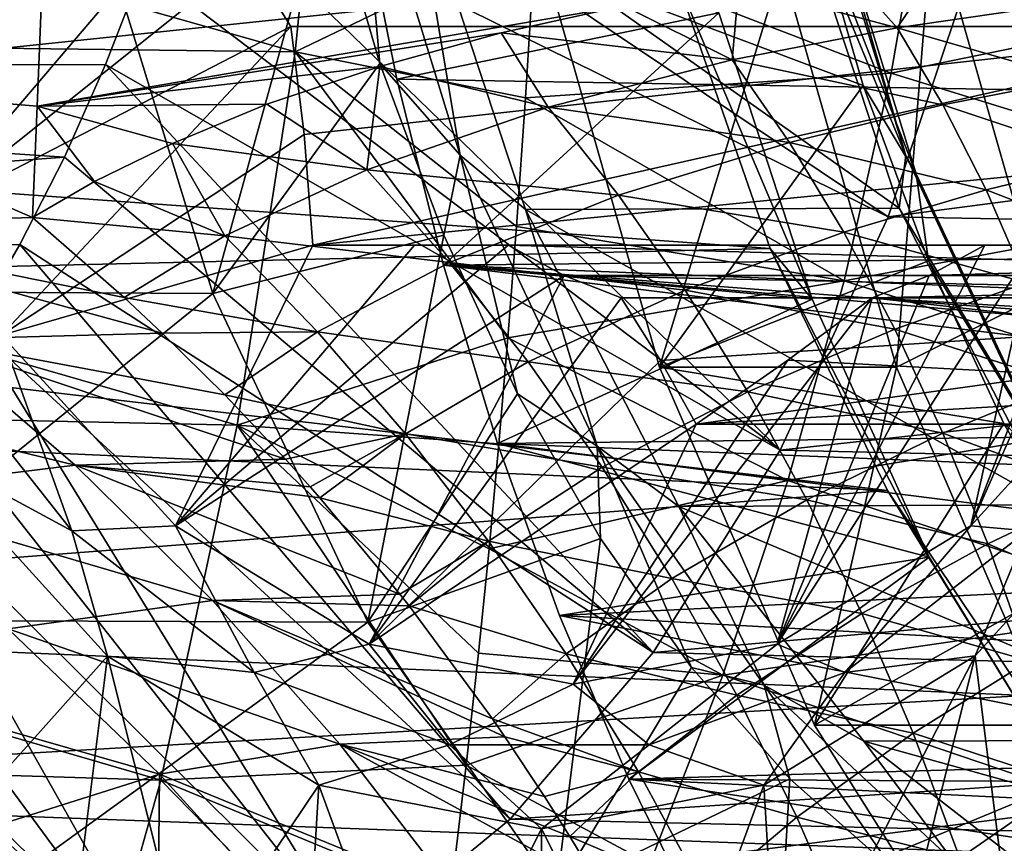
# Model space of a CAD drawing. Header units: metres. Extents: x 26 to 263, y -109 to 109.
# Tile 514 of 656: x 76.37 to 79.77, y 70.23 to 73.08. Entities that reach past the tile are written whole.
import ezdxf

# ---------------------------------------------------------------- set-up
doc = ezdxf.new("R2010")
doc.units = ezdxf.units.M
doc.layers.add('solid_500750', color=7, linetype='CONTINUOUS')

msp = doc.modelspace()

# ---------------------------------------------------------------- linework, layer by layer
at = {"layer": 'solid_500750'}
for points in [[(77.318535, 72.968895, -17.384701), (72.440193, 73.02816, -17.368977), (72.548927, 74.318855, -17.656168)], [(77.452271, 74.305786, -17.665346), (77.318535, 72.968895, -17.384701), (72.548927, 74.318855, -17.656168)], [(78.149406, 73.368576, -17.488394), (77.318535, 72.968895, -17.384701), (77.452271, 74.305786, -17.665346)], [(79.368805, 72.397614, -12.953359), (77.018311, 73.977989, -12.155512), (76.913376, 73.612167, -11.968199)], [(79.668404, 73.292854, -13.381224), (77.018311, 73.977989, -12.155512), (79.368805, 72.397614, -12.953359)], [(75.802338, 72.866432, -3.267718), (75.596924, 73.373024, -2.97435), (76.727608, 73.769211, -3.47803)], [(75.802338, 72.866432, -3.267718), (76.727608, 73.769211, -3.47803), (77.019051, 73.55397, -3.729074)], [(77.537476, 73.758911, 0.163193), (77.428329, 73.558525, 0.127628), (77.612198, 72.928413, -0.134967)], [(100.746956, 73.735176, 19.933645), (101.008926, 72.47757, 19.55921), (77.536987, 73.538795, 3.610323)], [(77.537476, 73.758911, 0.163193), (77.612198, 72.928413, -0.134967), (77.889435, 72.610909, -0.339455)], [(77.537476, 73.758911, 0.163193), (77.889435, 72.610909, -0.339455), (77.719772, 73.619446, 0.164365)], [(79.078117, 73.758263, 1.243861), (79.012665, 73.621582, 1.070816), (79.430168, 72.60997, 0.741086)], [(79.078117, 73.758263, 1.243861), (79.430168, 72.60997, 0.741086), (79.107994, 73.714554, 1.393593)], [(79.107994, 73.714554, 1.393593), (79.466095, 72.546516, 0.882172), (79.095505, 73.495583, 1.475222)], [(79.430168, 72.60997, 0.741086), (79.466095, 72.546516, 0.882172), (79.107994, 73.714554, 1.393593)], [(76.913376, 73.612167, -11.968199), (71.760597, 73.680801, -12.005423), (71.760597, 72.923569, -11.510528)], [(79.379623, 72.894936, -17.337826), (78.149406, 73.368576, -17.488394), (79.50885, 73.637444, -17.505186)], [(79.379623, 72.894936, -17.337826), (79.50885, 73.637444, -17.505186), (80.91655, 73.211746, -17.263041)], [(76.794083, 73.260796, -11.753725), (76.913376, 73.612167, -11.968199), (71.760597, 72.923569, -11.510528)], [(78.995422, 71.591064, -12.420113), (76.913376, 73.612167, -11.968199), (76.794083, 73.260796, -11.753725)], [(79.368805, 72.397614, -12.953359), (76.913376, 73.612167, -11.968199), (78.995422, 71.591064, -12.420113)], [(79.40696, 72.427696, 0.507697), (79.012665, 73.621582, 1.070816), (77.719772, 73.619446, 0.164365)], [(79.40696, 72.427696, 0.507697), (77.719772, 73.619446, 0.164365), (78.115311, 72.423409, -0.400521)], [(77.889435, 72.610909, -0.339455), (78.115311, 72.423409, -0.400521), (77.719772, 73.619446, 0.164365)], [(79.430168, 72.60997, 0.741086), (79.012665, 73.621582, 1.070816), (79.40696, 72.427696, 0.507697)], [(77.428329, 73.558525, 0.127628), (76.637199, 73.429871, 0.502545), (77.034729, 72.133224, -0.065189)], [(77.612198, 72.928413, -0.134967), (77.428329, 73.558525, 0.127628), (77.034729, 72.133224, -0.065189)], [(76.039047, 72.40329, -3.605778), (75.802338, 72.866432, -3.267718), (77.019051, 73.55397, -3.729074)], [(76.039047, 72.40329, -3.605778), (77.019051, 73.55397, -3.729074), (77.155869, 73.2948, -3.924467)], [(101.008926, 72.47757, 19.55921), (77.670441, 72.87471, 3.41973), (77.536987, 73.538795, 3.610323)], [(78.783989, 73.103394, 1.829419), (77.536987, 73.538795, 3.610323), (77.670441, 72.87471, 3.41973)], [(79.523148, 73.4366, 3.087504), (79.897118, 72.12722, 2.553419), (80.087242, 73.550728, 3.12287)], [(78.182823, 73.265572, 2.68798), (79.095505, 73.495583, 1.475222), (79.283104, 72.851913, 1.207297)], [(79.466095, 72.546516, 0.882172), (79.283104, 72.851913, 1.207297), (79.095505, 73.495583, 1.475222)], [(74.704422, 73.444046, -0.843653), (74.884552, 72.776695, -1.100908), (76.637199, 73.429871, 0.502545)], [(74.884552, 72.776695, -1.100908), (75.101509, 72.143166, -1.410751), (76.637199, 73.429871, 0.502545)], [(75.101509, 72.143166, -1.410751), (77.034729, 72.133224, -0.065189), (76.637199, 73.429871, 0.502545)], [(79.523148, 73.4366, 3.087504), (79.001968, 73.265587, 3.261561), (79.398293, 71.877945, 2.695558)], [(79.523148, 73.4366, 3.087504), (79.398293, 71.877945, 2.695558), (79.897118, 72.12722, 2.553419)], [(76.441917, 73.153389, 6.676473), (75.153427, 73.38073, 5.915712), (75.31234, 72.873405, 5.847625)], [(78.149406, 73.368576, -17.488394), (78.115654, 72.809402, -17.347532), (77.318535, 72.968895, -17.384701)], [(79.379623, 72.894936, -17.337826), (78.115654, 72.809402, -17.347532), (78.149406, 73.368576, -17.488394)], [(78.636383, 73.225853, 0.95057), (73.484474, 72.6847, -3.024878), (73.559578, 73.305412, -2.556417)], [(76.039047, 72.40329, -3.605778), (77.155869, 73.2948, -3.924467), (77.30452, 73.056267, -4.136768)], [(77.155869, 73.2948, -3.924467), (80.589859, 73.2948, -1.519961), (80.73851, 73.056267, -1.732263)], [(77.30452, 73.056267, -4.136768), (77.155869, 73.2948, -3.924467), (80.73851, 73.056267, -1.732263)], [(79.559929, 73.29081, 8.901877), (79.22139, 73.252556, 8.653251), (79.400269, 73.051117, 8.719033)], [(85.691147, 73.227425, -9.124681), (79.668404, 73.292854, -13.381224), (79.368805, 72.397614, -12.953359)], [(79.559929, 73.29081, 8.901877), (79.400269, 73.051117, 8.719033), (79.893875, 73.123039, 9.086839)], [(76.662872, 72.924339, -11.511929), (76.794083, 73.260796, -11.753725), (71.760597, 72.923569, -11.510528)], [(78.995422, 71.591064, -12.420113), (76.794083, 73.260796, -11.753725), (76.662872, 72.924339, -11.511929)], [(79.001968, 73.265587, 3.261561), (78.182823, 73.265572, 2.68798), (78.579132, 71.877968, 2.121993)], [(78.579132, 71.877968, 2.121993), (78.182823, 73.265572, 2.68798), (79.283104, 72.851913, 1.207297)], [(79.398293, 71.877945, 2.695558), (79.001968, 73.265587, 3.261561), (78.579132, 71.877968, 2.121993)], [(79.22139, 73.252556, 8.653251), (78.852318, 73.199516, 8.378514), (79.400269, 73.051117, 8.719033)], [(78.636383, 73.225853, 0.95057), (78.961235, 72.2882, 0.486705), (73.484474, 72.6847, -3.024878)], [(78.636383, 73.225853, 0.95057), (78.783989, 73.103394, 1.829419), (79.106628, 72.114014, 1.368647)], [(78.636383, 73.225853, 0.95057), (79.106628, 72.114014, 1.368647), (78.961235, 72.2882, 0.486705)], [(85.366539, 72.289742, -8.661037), (85.691147, 73.227425, -9.124681), (79.368805, 72.397614, -12.953359)], [(78.852318, 73.199516, 8.378514), (78.455078, 73.127586, 8.077757), (78.829277, 72.940681, 8.283774)], [(78.852318, 73.199516, 8.378514), (78.829277, 72.940681, 8.283774), (79.400269, 73.051117, 8.719033)], [(79.379623, 72.894936, -17.337826), (80.91655, 73.211746, -17.263041), (80.767723, 72.465767, -17.079554)], [(76.427528, 72.780853, 6.541315), (76.441917, 73.153389, 6.676473), (75.31234, 72.873405, 5.847625)], [(78.455078, 73.127586, 8.077757), (76.441917, 73.153389, 6.676473), (76.427528, 72.780853, 6.541315)], [(78.455078, 73.127586, 8.077757), (76.427528, 72.780853, 6.541315), (78.031464, 73.034103, 7.750929)], [(78.455078, 73.127586, 8.077757), (78.031464, 73.034103, 7.750929), (78.829277, 72.940681, 8.283774)], [(79.893875, 73.123039, 9.086839), (79.400269, 73.051117, 8.719033), (80.015991, 72.873924, 9.100404)], [(78.783989, 73.103394, 1.829419), (77.670441, 72.87471, 3.41973), (77.831322, 72.230675, 3.189971)], [(79.106628, 72.114014, 1.368647), (78.783989, 73.103394, 1.829419), (77.831322, 72.230675, 3.189971)], [(76.304008, 71.989494, -3.984178), (76.039047, 72.40329, -3.605778), (77.30452, 73.056267, -4.136768)], [(76.304008, 71.989494, -3.984178), (77.30452, 73.056267, -4.136768), (77.350479, 72.682381, -4.368108)], [(77.350479, 72.682381, -4.368108), (77.30452, 73.056267, -4.136768), (80.73851, 73.056267, -1.732263)], [(77.350479, 72.682381, -4.368108), (80.73851, 73.056267, -1.732263), (77.380547, 72.300003, -4.616565)], [(77.380547, 72.300003, -4.616565), (80.73851, 73.056267, -1.732263), (81.245377, 72.680847, -1.641956)], [(79.400269, 73.051117, 8.719033), (78.829277, 72.940681, 8.283774), (79.558296, 72.784981, 8.753343)], [(79.400269, 73.051117, 8.719033), (79.558296, 72.784981, 8.753343), (80.015991, 72.873924, 9.100404)], [(77.118782, 71.677673, -16.965775), (72.2789, 71.78257, -16.943228), (72.440193, 73.02816, -17.368977)], [(77.318535, 72.968895, -17.384701), (77.118782, 71.677673, -16.965775), (72.440193, 73.02816, -17.368977)], [(78.031464, 73.034103, 7.750929), (76.427528, 72.780853, 6.541315), (77.611832, 72.917992, 7.418261)], [(78.031464, 73.034103, 7.750929), (77.611832, 72.917992, 7.418261), (78.194183, 72.777275, 7.783869)], [(78.031464, 73.034103, 7.750929), (78.194183, 72.777275, 7.783869), (78.829277, 72.940681, 8.283774)], [(78.054298, 71.980263, -17.088829), (77.118782, 71.677673, -16.965775), (77.318535, 72.968895, -17.384701)], [(78.084412, 72.364799, -17.216434), (78.054298, 71.980263, -17.088829), (77.318535, 72.968895, -17.384701)], [(78.115654, 72.809402, -17.347532), (78.084412, 72.364799, -17.216434), (77.318535, 72.968895, -17.384701)], [(76.521194, 72.604103, -11.24283), (76.662872, 72.924339, -11.511929), (71.760597, 72.923569, -11.510528)], [(76.521194, 72.604103, -11.24283), (71.760597, 72.923569, -11.510528), (71.760597, 72.252533, -10.893503)], [(77.611832, 72.917992, 7.418261), (76.427528, 72.780853, 6.541315), (77.221695, 72.787537, 7.099698)], [(78.55674, 70.891548, -11.793605), (76.662872, 72.924339, -11.511929), (76.521194, 72.604103, -11.24283)], [(78.995422, 71.591064, -12.420113), (76.662872, 72.924339, -11.511929), (78.55674, 70.891548, -11.793605)], [(77.832855, 72.335304, -0.450096), (77.612198, 72.928413, -0.134967), (77.034729, 72.133224, -0.065189)], [(77.611832, 72.917992, 7.418261), (77.221695, 72.787537, 7.099698), (77.567123, 72.56102, 7.266909)], [(77.611832, 72.917992, 7.418261), (77.567123, 72.56102, 7.266909), (78.194183, 72.777275, 7.783869)], [(77.889435, 72.610909, -0.339455), (77.612198, 72.928413, -0.134967), (77.832855, 72.335304, -0.450096)], [(78.829277, 72.940681, 8.283774), (78.194183, 72.777275, 7.783869), (79.027718, 72.655602, 8.340752)], [(78.829277, 72.940681, 8.283774), (79.027718, 72.655602, 8.340752), (79.558296, 72.784981, 8.753343)], [(79.217461, 72.176315, -17.132614), (78.115654, 72.809402, -17.347532), (79.379623, 72.894936, -17.337826)], [(79.217461, 72.176315, -17.132614), (79.379623, 72.894936, -17.337826), (80.767723, 72.465767, -17.079554)], [(75.31234, 72.873405, 5.847625), (75.497131, 72.368477, 5.770537), (76.410454, 72.396149, 6.384617)], [(76.427528, 72.780853, 6.541315), (75.31234, 72.873405, 5.847625), (76.410454, 72.396149, 6.384617)], [(101.008926, 72.47757, 19.55921), (77.831322, 72.230675, 3.189971), (77.670441, 72.87471, 3.41973)], [(78.579132, 71.877968, 2.121993), (79.283104, 72.851913, 1.207297), (79.508354, 72.245537, 0.885614)], [(79.466095, 72.546516, 0.882172), (79.508354, 72.245537, 0.885614), (79.283104, 72.851913, 1.207297)], [(80.015991, 72.873924, 9.100404), (79.558296, 72.784981, 8.753343), (80.130638, 72.594597, 9.105052)], [(79.217461, 72.176315, -17.132614), (78.084412, 72.364799, -17.216434), (78.115654, 72.809402, -17.347532)], [(76.624809, 72.520737, 6.583101), (76.427528, 72.780853, 6.541315), (76.410454, 72.396149, 6.384617)], [(77.221695, 72.787537, 7.099698), (76.427528, 72.780853, 6.541315), (76.895149, 72.651527, 6.821742)], [(76.895149, 72.651527, 6.821742), (76.427528, 72.780853, 6.541315), (76.624809, 72.520737, 6.583101)], [(77.221695, 72.787537, 7.099698), (76.895149, 72.651527, 6.821742), (77.567123, 72.56102, 7.266909)], [(78.194183, 72.777275, 7.783869), (77.567123, 72.56102, 7.266909), (78.436699, 72.472641, 7.864657)], [(78.194183, 72.777275, 7.783869), (78.436699, 72.472641, 7.864657), (79.027718, 72.655602, 8.340752)], [(79.558296, 72.784981, 8.753343), (79.027718, 72.655602, 8.340752), (79.707451, 72.49102, 8.779488)], [(79.558296, 72.784981, 8.753343), (79.707451, 72.49102, 8.779488), (80.130638, 72.594597, 9.105052)], [(78.961235, 72.2882, 0.486705), (73.360863, 72.156776, -3.552563), (73.484474, 72.6847, -3.024878)], [(76.304008, 71.989494, -3.984178), (77.350479, 72.682381, -4.368108), (77.380547, 72.300003, -4.616565)], [(77.380547, 72.300003, -4.616565), (81.245377, 72.680847, -1.641956), (81.842072, 72.300003, -1.49257)], [(79.65509, 71.330132, -8.770019), (80.029778, 72.300003, -8.400066), (80.253578, 72.683456, -8.51363)], [(80.255928, 71.989632, -9.628105), (79.65509, 71.330132, -8.770019), (80.253578, 72.683456, -8.51363)], [(76.895149, 72.651527, 6.821742), (76.624809, 72.520737, 6.583101), (77.076157, 72.332336, 6.834881)], [(76.895149, 72.651527, 6.821742), (77.076157, 72.332336, 6.834881), (77.567123, 72.56102, 7.266909)], [(79.027718, 72.655602, 8.340752), (78.436699, 72.472641, 7.864657), (79.215683, 72.344917, 8.390519)], [(79.027718, 72.655602, 8.340752), (79.215683, 72.344917, 8.390519), (79.707451, 72.49102, 8.779488)], [(77.889435, 72.610909, -0.339455), (77.832855, 72.335304, -0.450096), (78.087875, 71.78569, -0.814308)], [(77.889435, 72.610909, -0.339455), (78.087875, 71.78569, -0.814308), (78.363091, 71.604675, -1.015905)], [(77.889435, 72.610909, -0.339455), (78.363091, 71.604675, -1.015905), (78.115311, 72.423409, -0.400521)], [(79.430168, 72.60997, 0.741086), (79.40696, 72.427696, 0.507697), (79.903946, 71.603485, 0.064464)], [(79.430168, 72.60997, 0.741086), (79.903946, 71.603485, 0.064464), (79.466095, 72.546516, 0.882172)], [(76.367775, 72.303085, -10.947892), (76.521194, 72.604103, -11.24283), (71.760597, 72.252533, -10.893503)], [(78.55674, 70.891548, -11.793605), (76.521194, 72.604103, -11.24283), (76.367775, 72.303085, -10.947892)], [(80.130638, 72.594597, 9.105052), (79.707451, 72.49102, 8.779488), (80.237686, 72.285889, 9.103932)], [(77.567123, 72.56102, 7.266909), (77.076157, 72.332336, 6.834881), (77.852875, 72.239731, 7.370109)], [(77.567123, 72.56102, 7.266909), (77.852875, 72.239731, 7.370109), (78.436699, 72.472641, 7.864657)], [(79.466095, 72.546516, 0.882172), (79.948013, 71.522728, 0.193916), (79.508354, 72.245537, 0.885614)], [(79.903946, 71.603485, 0.064464), (79.948013, 71.522728, 0.193916), (79.466095, 72.546516, 0.882172)], [(76.624809, 72.520737, 6.583101), (76.410454, 72.396149, 6.384617), (77.076157, 72.332336, 6.834881)], [(101.008926, 72.47757, 19.55921), (101.376175, 71.283813, 19.034794), (77.831322, 72.230675, 3.189971)], [(78.436699, 72.472641, 7.864657), (77.852875, 72.239731, 7.370109), (78.666908, 72.144386, 7.939443)], [(78.436699, 72.472641, 7.864657), (78.666908, 72.144386, 7.939443), (79.215683, 72.344917, 8.390519)], [(79.707451, 72.49102, 8.779488), (79.215683, 72.344917, 8.390519), (79.847443, 72.16996, 8.800078)], [(79.707451, 72.49102, 8.779488), (79.847443, 72.16996, 8.800078), (80.237686, 72.285889, 9.103932)], [(79.217461, 72.176315, -17.132614), (80.767723, 72.465767, -17.079554), (80.584869, 71.743813, -16.859592)], [(79.934982, 71.40229, -0.246393), (79.40696, 72.427696, 0.507697), (78.115311, 72.423409, -0.400521)], [(79.934982, 71.40229, -0.246393), (78.115311, 72.423409, -0.400521), (78.644897, 71.397011, -1.156858)], [(78.363091, 71.604675, -1.015905), (78.644897, 71.397011, -1.156858), (78.115311, 72.423409, -0.400521)], [(79.903946, 71.603485, 0.064464), (79.40696, 72.427696, 0.507697), (79.934982, 71.40229, -0.246393)], [(76.72818, 72.11879, 6.503372), (76.410454, 72.396149, 6.384617), (75.497131, 72.368477, 5.770537)], [(76.859001, 71.996346, 6.553373), (75.497131, 72.368477, 5.770537), (76.05217, 71.973686, 5.974213)], [(76.72818, 72.11879, 6.503372), (75.497131, 72.368477, 5.770537), (76.859001, 71.996346, 6.553373)], [(77.076157, 72.332336, 6.834881), (76.410454, 72.396149, 6.384617), (76.72818, 72.11879, 6.503372)], [(85.366539, 72.289742, -8.661037), (79.368805, 72.397614, -12.953359), (78.995422, 71.591064, -12.420113)], [(77.832855, 72.335304, -0.450096), (77.034729, 72.133224, -0.065189), (77.569717, 70.996696, -0.829229)], [(78.087875, 71.78569, -0.814308), (77.832855, 72.335304, -0.450096), (77.569717, 70.996696, -0.829229)], [(79.217461, 72.176315, -17.132614), (78.054298, 71.980263, -17.088829), (78.084412, 72.364799, -17.216434)], [(79.215683, 72.344917, 8.390519), (78.666908, 72.144386, 7.939443), (79.392738, 72.009323, 8.435142)], [(79.215683, 72.344917, 8.390519), (79.392738, 72.009323, 8.435142), (79.847443, 72.16996, 8.800078)], [(76.204674, 72.023209, -10.627888), (76.367775, 72.303085, -10.947892), (71.760597, 72.252533, -10.893503)], [(78.062721, 70.314957, -11.088077), (76.367775, 72.303085, -10.947892), (76.204674, 72.023209, -10.627888)], [(76.904961, 71.329956, -4.842424), (76.304008, 71.989494, -3.984178), (77.380547, 72.300003, -4.616565)], [(78.55674, 70.891548, -11.793605), (76.367775, 72.303085, -10.947892), (78.062721, 70.314957, -11.088077)], [(77.076157, 72.332336, 6.834881), (76.72818, 72.11879, 6.503372), (77.396828, 72.000603, 6.955676)], [(76.904961, 71.329956, -4.842424), (78.055847, 72.300003, -5.209768), (78.248657, 72.194817, -5.485134)], [(76.904961, 71.329956, -4.842424), (77.731323, 72.300003, -4.91148), (78.055847, 72.300003, -5.209768)], [(76.904961, 71.329956, -4.842424), (77.380547, 72.300003, -4.616565), (77.731323, 72.300003, -4.91148)], [(77.076157, 72.332336, 6.834881), (77.396828, 72.000603, 6.955676), (77.852875, 72.239731, 7.370109)], [(77.731323, 72.300003, -4.91148), (77.380547, 72.300003, -4.616565), (81.842072, 72.300003, -1.49257)], [(77.731323, 72.300003, -4.91148), (81.842072, 72.300003, -1.49257), (78.055847, 72.300003, -5.209768)], [(78.055847, 72.300003, -5.209768), (81.842072, 72.300003, -1.49257), (81.62397, 72.300003, -2.181414)], [(78.055847, 72.300003, -5.209768), (81.62397, 72.300003, -2.181414), (81.489838, 72.300003, -2.805263)], [(78.055847, 72.300003, -5.209768), (81.489838, 72.300003, -2.805263), (81.682648, 72.194817, -3.080629)], [(78.248657, 72.194817, -5.485134), (78.055847, 72.300003, -5.209768), (81.682648, 72.194817, -3.080629)], [(78.985291, 70.920837, -7.813449), (79.510506, 72.194817, -7.287237), (79.703316, 72.300003, -7.562603)], [(78.985291, 70.920837, -7.813449), (79.703316, 72.300003, -7.562603), (79.873085, 72.300003, -7.970766)], [(79.65509, 71.330132, -8.770019), (78.985291, 70.920837, -7.813449), (79.873085, 72.300003, -7.970766)], [(79.510506, 72.194817, -7.287237), (82.944496, 72.194817, -4.882732), (83.137306, 72.300003, -5.158098)], [(79.703316, 72.300003, -7.562603), (79.510506, 72.194817, -7.287237), (83.137306, 72.300003, -5.158098)], [(79.65509, 71.330132, -8.770019), (79.873085, 72.300003, -7.970766), (80.029778, 72.300003, -8.400066)], [(79.873085, 72.300003, -7.970766), (79.703316, 72.300003, -7.562603), (83.137306, 72.300003, -5.158098)], [(78.961235, 72.2882, 0.486705), (79.367264, 71.452477, -0.093236), (73.360863, 72.156776, -3.552563)], [(78.961235, 72.2882, 0.486705), (79.106628, 72.114014, 1.368647), (79.510391, 71.221596, 0.792009)], [(78.961235, 72.2882, 0.486705), (79.510391, 71.221596, 0.792009), (79.367264, 71.452477, -0.093236)], [(84.960548, 71.453758, -8.081271), (85.366539, 72.289742, -8.661037), (78.995422, 71.591064, -12.420113)], [(77.852875, 72.239731, 7.370109), (77.396828, 72.000603, 6.955676), (78.124229, 71.896492, 7.468688)], [(77.852875, 72.239731, 7.370109), (78.124229, 71.896492, 7.468688), (78.666908, 72.144386, 7.939443)], [(78.579132, 71.877968, 2.121993), (79.508354, 72.245537, 0.885614), (79.768745, 71.683334, 0.513733)], [(79.948013, 71.522728, 0.193916), (79.768745, 71.683334, 0.513733), (79.508354, 72.245537, 0.885614)], [(77.831322, 72.230675, 3.189971), (83.581383, 71.786789, 6.937341), (82.97049, 71.783981, 6.507701)], [(101.376175, 71.283813, 19.034794), (83.581383, 71.786789, 6.937341), (77.831322, 72.230675, 3.189971)], [(77.831322, 72.230675, 3.189971), (82.97049, 71.783981, 6.507701), (82.408943, 71.66671, 6.034471)], [(78.018181, 71.614388, 2.923114), (77.831322, 72.230675, 3.189971), (82.408943, 71.66671, 6.034471)], [(79.106628, 72.114014, 1.368647), (77.831322, 72.230675, 3.189971), (78.018181, 71.614388, 2.923114)], [(77.574806, 70.920731, -5.799064), (76.904961, 71.329956, -4.842424), (78.248657, 72.194817, -5.485134)], [(77.574806, 70.920731, -5.799064), (78.248657, 72.194817, -5.485134), (78.445808, 72.117828, -5.766689)], [(79.022507, 71.486374, -16.8922), (78.054298, 71.980263, -17.088829), (79.217461, 72.176315, -17.132614)], [(78.248657, 72.194817, -5.485134), (81.682648, 72.194817, -3.080629), (81.879799, 72.117828, -3.362184)], [(78.445808, 72.117828, -5.766689), (78.248657, 72.194817, -5.485134), (81.879799, 72.117828, -3.362184)], [(78.985291, 70.920837, -7.813449), (79.313354, 72.117828, -7.005682), (79.510506, 72.194817, -7.287237)], [(79.022507, 71.486374, -16.8922), (79.217461, 72.176315, -17.132614), (80.584869, 71.743813, -16.859592)], [(79.313354, 72.117828, -7.005682), (82.747345, 72.117828, -4.601177), (82.944496, 72.194817, -4.882732)], [(79.510506, 72.194817, -7.287237), (79.313354, 72.117828, -7.005682), (82.944496, 72.194817, -4.882732)], [(79.847443, 72.16996, 8.800078), (79.392738, 72.009323, 8.435142), (79.978218, 71.822746, 8.817208)], [(79.367264, 71.452477, -0.093236), (73.176323, 71.729927, -4.109569), (73.360863, 72.156776, -3.552563)], [(75.101509, 72.143166, -1.410751), (75.636452, 71.00341, -2.174735), (77.034729, 72.133224, -0.065189)], [(75.636452, 71.00341, -2.174735), (77.569717, 70.996696, -0.829229), (77.034729, 72.133224, -0.065189)], [(78.666908, 72.144386, 7.939443), (78.124229, 71.896492, 7.468688), (78.884216, 71.793236, 8.00973)], [(78.666908, 72.144386, 7.939443), (78.884216, 71.793236, 8.00973), (79.392738, 72.009323, 8.435142)], [(77.396828, 72.000603, 6.955676), (76.72818, 72.11879, 6.503372), (76.859001, 71.996346, 6.553373)], [(77.574806, 70.920731, -5.799064), (78.445808, 72.117828, -5.766689), (78.582397, 71.90197, -6.127472)], [(79.510391, 71.221596, 0.792009), (79.106628, 72.114014, 1.368647), (78.018181, 71.614388, 2.923114)], [(78.280006, 70.782051, -6.80619), (79.021912, 71.902588, -6.754638), (79.313354, 72.117828, -7.005682)], [(78.985291, 70.920837, -7.813449), (78.280006, 70.782051, -6.80619), (79.313354, 72.117828, -7.005682)], [(78.582397, 71.90197, -6.127472), (78.445808, 72.117828, -5.766689), (81.879799, 72.117828, -3.362184)], [(78.582397, 71.90197, -6.127472), (81.879799, 72.117828, -3.362184), (78.705162, 71.681198, -6.508316)], [(78.705162, 71.681198, -6.508316), (81.879799, 72.117828, -3.362184), (82.477669, 71.901077, -3.401852)], [(79.021912, 71.902588, -6.754638), (83.166687, 71.681198, -3.38432), (79.313354, 72.117828, -7.005682)], [(79.313354, 72.117828, -7.005682), (83.166687, 71.681198, -3.38432), (82.914841, 71.90078, -4.024968)], [(79.313354, 72.117828, -7.005682), (82.914841, 71.90078, -4.024968), (82.747345, 72.117828, -4.601177)], [(79.897118, 72.12722, 2.553419), (79.398293, 71.877945, 2.695558), (79.934082, 70.640968, 1.930367)], [(75.987747, 72.020134, -3.70668), (76.54644, 71.312447, -4.504571), (76.015205, 71.59893, -3.805306)], [(75.987747, 72.020134, -3.70668), (76.304008, 71.989494, -3.984178), (76.54644, 71.312447, -4.504571)], [(77.524605, 69.874397, -10.319562), (76.204674, 72.023209, -10.627888), (76.033272, 71.766235, -10.283385)], [(77.075417, 71.782272, 6.637665), (76.859001, 71.996346, 6.553373), (76.05217, 71.973686, 5.974213)], [(78.062721, 70.314957, -11.088077), (76.204674, 72.023209, -10.627888), (77.524605, 69.874397, -10.319562)], [(77.396828, 72.000603, 6.955676), (76.859001, 71.996346, 6.553373), (77.075417, 71.782272, 6.637665)], [(77.396828, 72.000603, 6.955676), (77.075417, 71.782272, 6.637665), (77.700943, 71.648399, 7.073157)], [(77.396828, 72.000603, 6.955676), (77.700943, 71.648399, 7.073157), (78.124229, 71.896492, 7.468688)], [(79.392738, 72.009323, 8.435142), (78.884216, 71.793236, 8.00973), (79.558624, 71.649719, 8.476262)], [(79.392738, 72.009323, 8.435142), (79.558624, 71.649719, 8.476262), (79.978218, 71.822746, 8.817208)], [(76.05217, 71.973686, 5.974213), (75.175674, 71.875328, 5.376467), (76.558403, 71.538994, 6.167342)], [(76.05217, 71.973686, 5.974213), (76.558403, 71.538994, 6.167342), (77.285248, 71.559746, 6.721447)], [(77.075417, 71.782272, 6.637665), (76.05217, 71.973686, 5.974213), (77.285248, 71.559746, 6.721447)], [(76.54644, 71.312447, -4.504571), (76.304008, 71.989494, -3.984178), (76.904961, 71.329956, -4.842424)], [(78.054298, 71.980263, -17.088829), (78.022964, 71.613503, -16.954308), (77.118782, 71.677673, -16.965775)], [(79.022507, 71.486374, -16.8922), (78.022964, 71.613503, -16.954308), (78.054298, 71.980263, -17.088829)], [(79.849739, 71.312447, -9.222175), (79.65509, 71.330132, -8.770019), (80.255928, 71.989632, -9.628105)], [(77.574806, 70.920731, -5.799064), (78.582397, 71.90197, -6.127472), (78.705162, 71.681198, -6.508316)], [(78.124229, 71.896492, 7.468688), (77.700943, 71.648399, 7.073157), (78.380493, 71.53215, 7.563587)], [(78.124229, 71.896492, 7.468688), (78.380493, 71.53215, 7.563587), (78.884216, 71.793236, 8.00973)], [(78.280006, 70.782051, -6.80619), (78.705162, 71.681198, -6.508316), (79.021912, 71.902588, -6.754638)], [(79.021912, 71.902588, -6.754638), (78.705162, 71.681198, -6.508316), (83.166687, 71.681198, -3.38432)], [(78.705162, 71.681198, -6.508316), (82.477669, 71.901077, -3.401852), (83.166687, 71.681198, -3.38432)], [(75.175674, 71.875328, 5.376467), (75.768036, 71.442513, 5.586329), (76.558403, 71.538994, 6.167342)], [(79.114937, 70.640953, 1.356783), (78.579132, 71.877968, 2.121993), (79.768745, 71.683334, 0.513733)], [(79.398293, 71.877945, 2.695558), (78.579132, 71.877968, 2.121993), (79.114937, 70.640953, 1.356783)], [(79.934082, 70.640968, 1.930367), (79.398293, 71.877945, 2.695558), (79.114937, 70.640953, 1.356783)], [(79.978218, 71.822746, 8.817208), (79.558624, 71.649719, 8.476262), (80.099976, 71.450562, 8.832281)], [(78.884216, 71.793236, 8.00973), (78.380493, 71.53215, 7.563587), (79.088196, 71.420097, 8.076695)], [(78.884216, 71.793236, 8.00973), (79.088196, 71.420097, 8.076695), (79.558624, 71.649719, 8.476262)], [(76.855141, 70.450073, -16.413279), (72.066811, 70.599411, -16.383806), (72.2789, 71.78257, -16.943228)], [(77.118782, 71.677673, -16.965775), (76.855141, 70.450073, -16.413279), (72.2789, 71.78257, -16.943228)], [(77.524605, 69.874397, -10.319562), (76.033272, 71.766235, -10.283385), (75.851929, 71.534424, -9.915483)], [(77.700943, 71.648399, 7.073157), (77.075417, 71.782272, 6.637665), (77.285248, 71.559746, 6.721447)], [(78.374481, 71.285576, -1.223623), (78.087875, 71.78569, -0.814308), (77.569717, 70.996696, -0.829229)], [(78.363091, 71.604675, -1.015905), (78.087875, 71.78569, -0.814308), (78.374481, 71.285576, -1.223623)], [(79.367264, 71.452477, -0.093236), (73.603859, 71.009743, -4.720158), (73.176323, 71.729927, -4.109569)], [(79.022507, 71.486374, -16.8922), (80.584869, 71.743813, -16.859592), (80.369881, 71.044342, -16.602875)], [(77.910591, 70.501678, -16.464836), (76.855141, 70.450073, -16.413279), (77.118782, 71.677673, -16.965775)], [(77.952927, 70.888947, -16.649817), (77.910591, 70.501678, -16.464836), (77.118782, 71.677673, -16.965775)], [(77.98922, 71.24968, -16.807997), (77.952927, 70.888947, -16.649817), (77.118782, 71.677673, -16.965775)], [(78.022964, 71.613503, -16.954308), (77.98922, 71.24968, -16.807997), (77.118782, 71.677673, -16.965775)], [(78.280006, 70.782051, -6.80619), (77.574806, 70.920731, -5.799064), (78.705162, 71.681198, -6.508316)], [(78.018181, 71.614388, 2.923114), (82.408943, 71.66671, 6.034471), (81.909096, 71.456024, 5.533787)], [(79.114937, 70.640953, 1.356783), (79.768745, 71.683334, 0.513733), (80.061211, 71.171898, 0.096051)], [(79.948013, 71.522728, 0.193916), (80.061211, 71.171898, 0.096051), (79.768745, 71.683334, 0.513733)], [(77.700943, 71.648399, 7.073157), (77.285248, 71.559746, 6.721447), (77.370529, 71.464706, 6.756134)], [(77.700943, 71.648399, 7.073157), (77.370529, 71.464706, 6.756134), (77.403954, 71.426697, 6.769833)], [(77.700943, 71.648399, 7.073157), (77.403954, 71.426697, 6.769833), (77.987717, 71.276726, 7.187706)], [(77.700943, 71.648399, 7.073157), (77.987717, 71.276726, 7.187706), (78.380493, 71.53215, 7.563587)], [(79.558624, 71.649719, 8.476262), (79.088196, 71.420097, 8.076695), (79.713295, 71.267281, 8.514945)], [(79.558624, 71.649719, 8.476262), (79.713295, 71.267281, 8.514945), (80.099976, 71.450562, 8.832281)], [(76.015205, 71.59893, -3.805306), (76.670578, 70.879646, -4.741275), (76.195404, 70.349266, -4.062647)], [(76.54644, 71.312447, -4.504571), (76.670578, 70.879646, -4.741275), (76.015205, 71.59893, -3.805306)], [(79.022507, 71.486374, -16.8922), (77.98922, 71.24968, -16.807997), (78.022964, 71.613503, -16.954308)], [(78.018181, 71.614388, 2.923114), (81.909096, 71.456024, 5.533787), (81.471535, 71.179718, 5.015755)], [(78.232864, 71.019508, 2.616515), (78.018181, 71.614388, 2.923114), (81.471535, 71.179718, 5.015755)], [(79.510391, 71.221596, 0.792009), (78.018181, 71.614388, 2.923114), (78.232864, 71.019508, 2.616515)], [(78.363091, 71.604675, -1.015905), (78.374481, 71.285576, -1.223623), (78.689507, 70.840485, -1.673524)], [(78.363091, 71.604675, -1.015905), (78.689507, 70.840485, -1.673524), (78.940239, 70.778885, -1.840162)], [(78.363091, 71.604675, -1.015905), (78.940239, 70.778885, -1.840162), (78.644897, 71.397011, -1.156858)], [(84.960548, 71.453758, -8.081271), (78.995422, 71.591064, -12.420113), (78.55674, 70.891548, -11.793605)], [(79.670021, 70.87986, -9.024923), (80.325272, 71.599106, -9.960711), (79.776695, 70.021416, -9.177261)], [(79.849739, 71.312447, -9.222175), (80.325272, 71.599106, -9.960711), (79.670021, 70.87986, -9.024923)], [(77.370529, 71.464706, 6.756134), (77.285248, 71.559746, 6.721447), (76.558403, 71.538994, 6.167342)], [(76.954613, 69.579887, -9.505528), (75.851929, 71.534424, -9.915483), (75.663857, 71.331291, -9.528078)], [(76.558403, 71.538994, 6.167342), (75.768036, 71.442513, 5.586329), (77.032928, 71.071854, 6.362893)], [(77.524605, 69.874397, -10.319562), (75.851929, 71.534424, -9.915483), (76.954613, 69.579887, -9.505528)], [(76.558403, 71.538994, 6.167342), (77.032928, 71.071854, 6.362893), (77.680832, 71.093819, 6.8858)], [(77.403954, 71.426697, 6.769833), (76.558403, 71.538994, 6.167342), (77.680832, 71.093819, 6.8858)], [(77.403954, 71.426697, 6.769833), (77.370529, 71.464706, 6.756134), (76.558403, 71.538994, 6.167342)], [(78.380493, 71.53215, 7.563587), (77.987717, 71.276726, 7.187706), (78.621078, 71.147675, 7.655507)], [(78.380493, 71.53215, 7.563587), (78.621078, 71.147675, 7.655507), (79.088196, 71.420097, 8.076695)], [(78.798073, 70.813858, -16.612574), (77.98922, 71.24968, -16.807997), (79.022507, 71.486374, -16.8922)], [(78.798073, 70.813858, -16.612574), (79.022507, 71.486374, -16.8922), (80.369881, 71.044342, -16.602875)], [(79.367264, 71.452477, -0.093236), (79.841797, 70.74292, -0.771013), (73.603859, 71.009743, -4.720158)], [(84.48597, 70.743874, -7.403567), (84.960548, 71.453758, -8.081271), (78.55674, 70.891548, -11.793605)], [(79.367264, 71.452477, -0.093236), (79.510391, 71.221596, 0.792009), (79.986885, 70.445244, 0.111513)], [(79.367264, 71.452477, -0.093236), (79.986885, 70.445244, 0.111513), (79.841797, 70.74292, -0.771013)], [(80.099976, 71.450562, 8.832281), (79.713295, 71.267281, 8.514945), (80.212929, 71.054611, 8.846659)], [(75.768036, 71.442513, 5.586329), (76.327133, 70.973488, 5.80618), (77.032928, 71.071854, 6.362893)], [(77.987717, 71.276726, 7.187706), (77.403954, 71.426697, 6.769833), (77.680832, 71.093819, 6.8858)], [(79.088196, 71.420097, 8.076695), (78.621078, 71.147675, 7.655507), (79.278557, 71.026123, 8.141055)], [(79.088196, 71.420097, 8.076695), (79.278557, 71.026123, 8.141055), (79.713295, 71.267281, 8.514945)], [(80.575172, 70.588821, -1.160677), (79.934982, 71.40229, -0.246393), (78.644897, 71.397011, -1.156858)], [(80.575172, 70.588821, -1.160677), (78.644897, 71.397011, -1.156858), (79.28537, 70.585159, -2.07154)], [(78.940239, 70.778885, -1.840162), (79.28537, 70.585159, -2.07154), (78.644897, 71.397011, -1.156858)], [(76.954613, 69.579887, -9.505528), (75.663857, 71.331291, -9.528078), (76.3657, 69.43811, -8.664478)], [(76.54644, 71.312447, -4.504571), (76.904961, 71.329956, -4.842424), (77.177315, 70.822739, -5.405553)], [(76.54644, 71.312447, -4.504571), (77.177315, 70.822739, -5.405553), (76.670578, 70.879646, -4.741275)], [(77.177315, 70.822739, -5.405553), (76.904961, 71.329956, -4.842424), (77.574806, 70.920731, -5.799064)], [(79.218864, 70.822739, -8.321193), (78.985291, 70.920837, -7.813449), (79.65509, 71.330132, -8.770019)], [(79.218864, 70.822739, -8.321193), (79.65509, 71.330132, -8.770019), (79.849739, 71.312447, -9.222175)], [(79.218864, 70.822739, -8.321193), (79.849739, 71.312447, -9.222175), (79.670021, 70.87986, -9.024923)], [(78.374481, 71.285576, -1.223623), (77.569717, 70.996696, -0.829229), (78.221596, 70.06398, -1.760215)], [(78.689507, 70.840485, -1.673524), (78.374481, 71.285576, -1.223623), (78.221596, 70.06398, -1.760215)], [(77.987717, 71.276726, 7.187706), (77.680832, 71.093819, 6.8858), (77.712875, 71.053062, 6.899531)], [(77.987717, 71.276726, 7.187706), (77.712875, 71.053062, 6.899531), (78.256432, 70.886635, 7.299534)], [(78.798073, 70.813858, -16.612574), (77.952927, 70.888947, -16.649817), (77.98922, 71.24968, -16.807997)], [(77.987717, 71.276726, 7.187706), (78.256432, 70.886635, 7.299534), (78.621078, 71.147675, 7.655507)], [(79.713295, 71.267281, 8.514945), (79.278557, 71.026123, 8.141055), (79.856705, 70.863174, 8.552222)], [(79.713295, 71.267281, 8.514945), (79.856705, 70.863174, 8.552222), (80.212929, 71.054611, 8.846659)], [(79.510391, 71.221596, 0.792009), (78.232864, 71.019508, 2.616515), (78.472298, 70.453331, 2.274564)], [(79.986885, 70.445244, 0.111513), (79.510391, 71.221596, 0.792009), (78.472298, 70.453331, 2.274564)], [(78.232864, 71.019508, 2.616515), (81.471535, 71.179718, 5.015755), (81.091011, 70.861626, 4.484607)], [(78.621078, 71.147675, 7.655507), (78.256432, 70.886635, 7.299534), (78.845482, 70.744179, 7.744793)], [(78.621078, 71.147675, 7.655507), (78.845482, 70.744179, 7.744793), (79.278557, 71.026123, 8.141055)], [(79.771996, 69.596657, 0.418408), (79.114937, 70.640953, 1.356783), (80.061211, 71.171898, 0.096051)], [(77.712875, 71.053062, 6.899531), (77.680832, 71.093819, 6.8858), (77.032928, 71.071854, 6.362893)], [(77.032928, 71.071854, 6.362893), (76.327133, 70.973488, 5.80618), (77.473518, 70.574745, 6.559802)], [(77.032928, 71.071854, 6.362893), (77.473518, 70.574745, 6.559802), (78.043938, 70.600662, 7.045699)], [(78.001289, 70.662422, 7.026389), (77.032928, 71.071854, 6.362893), (78.043938, 70.600662, 7.045699)], [(78.001289, 70.662422, 7.026389), (77.712875, 71.053062, 6.899531), (77.032928, 71.071854, 6.362893)], [(78.256432, 70.886635, 7.299534), (77.712875, 71.053062, 6.899531), (78.001289, 70.662422, 7.026389)], [(78.798073, 70.813858, -16.612574), (80.369881, 71.044342, -16.602875), (80.125618, 70.362617, -16.306847)], [(79.841797, 70.74292, -0.771013), (74.088638, 70.40979, -5.412496), (73.603859, 71.009743, -4.720158)], [(78.232864, 71.019508, 2.616515), (81.091011, 70.861626, 4.484607), (80.762596, 70.518959, 3.942107)], [(78.472298, 70.453331, 2.274564), (78.232864, 71.019508, 2.616515), (80.762596, 70.518959, 3.942107)], [(79.278557, 71.026123, 8.141055), (78.845482, 70.744179, 7.744793), (79.455025, 70.61245, 8.203496)], [(79.278557, 71.026123, 8.141055), (79.455025, 70.61245, 8.203496), (79.856705, 70.863174, 8.552222)], [(75.636452, 71.00341, -2.174735), (76.288719, 70.068008, -3.106269), (77.569717, 70.996696, -0.829229)], [(76.327133, 70.973488, 5.80618), (75.697136, 70.802124, 5.305646), (76.850266, 70.47123, 6.034535)], [(76.288719, 70.068008, -3.106269), (78.221596, 70.06398, -1.760215), (77.569717, 70.996696, -0.829229)], [(76.327133, 70.973488, 5.80618), (76.850266, 70.47123, 6.034535), (77.473518, 70.574745, 6.559802)], [(77.177315, 70.822739, -5.405553), (77.574806, 70.920731, -5.799064), (77.852798, 70.572418, -6.370249)], [(77.852798, 70.572418, -6.370249), (77.574806, 70.920731, -5.799064), (78.280006, 70.782051, -6.80619)], [(78.543373, 70.572418, -7.356497), (78.280006, 70.782051, -6.80619), (78.985291, 70.920837, -7.813449)], [(78.543373, 70.572418, -7.356497), (78.985291, 70.920837, -7.813449), (79.218864, 70.822739, -8.321193)], [(76.670578, 70.879646, -4.741275), (76.563667, 70.0214, -4.58859), (76.195404, 70.349266, -4.062647)], [(76.670578, 70.879646, -4.741275), (76.949844, 69.76252, -5.140103), (76.563667, 70.0214, -4.58859)], [(76.670578, 70.879646, -4.741275), (77.401199, 70.433289, -5.784706), (76.949844, 69.76252, -5.140103)], [(77.177315, 70.822739, -5.405553), (77.401199, 70.433289, -5.784706), (76.670578, 70.879646, -4.741275)], [(78.798073, 70.813858, -16.612574), (77.910591, 70.501678, -16.464836), (77.952927, 70.888947, -16.649817)], [(78.256432, 70.886635, 7.299534), (78.001289, 70.662422, 7.026389), (78.506401, 70.479225, 7.408597)], [(84.48597, 70.743874, -7.403567), (78.55674, 70.891548, -11.793605), (78.062721, 70.314957, -11.088077)], [(78.256432, 70.886635, 7.299534), (78.506401, 70.479225, 7.408597), (78.845482, 70.744179, 7.744793)], [(78.939461, 70.433411, -7.981575), (79.670021, 70.87986, -9.024923), (78.991356, 69.57579, -8.055681)], [(79.218864, 70.822739, -8.321193), (79.670021, 70.87986, -9.024923), (78.939461, 70.433411, -7.981575)], [(79.670021, 70.87986, -9.024923), (79.390518, 69.762527, -8.625749), (78.991356, 69.57579, -8.055681)], [(79.670021, 70.87986, -9.024923), (79.776695, 70.021416, -9.177261), (79.390518, 69.762527, -8.625749)], [(79.02951, 70.455276, -2.159093), (78.689507, 70.840485, -1.673524), (78.221596, 70.06398, -1.760215)], [(78.940239, 70.778885, -1.840162), (78.689507, 70.840485, -1.673524), (79.02951, 70.455276, -2.159093)], [(79.856705, 70.863174, 8.552222), (79.455025, 70.61245, 8.203496), (79.988747, 70.438744, 8.589127)], [(75.697136, 70.802124, 5.305646), (76.290756, 70.294991, 5.554001), (76.850266, 70.47123, 6.034535)], [(77.177315, 70.822739, -5.405553), (77.852798, 70.572418, -6.370249), (77.401199, 70.433289, -5.784706)], [(78.544884, 70.161514, -16.294117), (77.910591, 70.501678, -16.464836), (78.798073, 70.813858, -16.612574)], [(78.543373, 70.572418, -7.356497), (79.218864, 70.822739, -8.321193), (78.939461, 70.433411, -7.981575)], [(78.544884, 70.161514, -16.294117), (78.798073, 70.813858, -16.612574), (80.125618, 70.362617, -16.306847)], [(77.852798, 70.572418, -6.370249), (78.280006, 70.782051, -6.80619), (78.543373, 70.572418, -7.356497)], [(78.940239, 70.778885, -1.840162), (79.02951, 70.455276, -2.159093), (79.390755, 70.134171, -2.675011)], [(78.940239, 70.778885, -1.840162), (79.390755, 70.134171, -2.675011), (79.598709, 70.16526, -2.78055)], [(78.940239, 70.778885, -1.840162), (79.598709, 70.16526, -2.78055), (79.28537, 70.585159, -2.07154)], [(79.841797, 70.74292, -0.771013), (80.369865, 70.177391, -1.525097), (74.088638, 70.40979, -5.412496)], [(83.957977, 70.178062, -6.649455), (84.48597, 70.743874, -7.403567), (78.062721, 70.314957, -11.088077)], [(78.845482, 70.744179, 7.744793), (78.506401, 70.479225, 7.408597), (79.0532, 70.322807, 7.83177)], [(78.845482, 70.744179, 7.744793), (79.0532, 70.322807, 7.83177), (79.455025, 70.61245, 8.203496)], [(78.506401, 70.479225, 7.408597), (78.001289, 70.662422, 7.026389), (78.043938, 70.600662, 7.045699)], [(79.934082, 70.640968, 1.930367), (79.114937, 70.640953, 1.356783), (79.771996, 69.596657, 0.418408)], [(76.531601, 69.30204, -15.73609), (71.807152, 69.494118, -15.699696), (72.066811, 70.599411, -16.383806)], [(76.855141, 70.450073, -16.413279), (76.531601, 69.30204, -15.73609), (72.066811, 70.599411, -16.383806)], [(78.181053, 70.394203, 7.108857), (78.043938, 70.600662, 7.045699), (77.473518, 70.574745, 6.559802)], [(78.506401, 70.479225, 7.408597), (78.043938, 70.600662, 7.045699), (78.181053, 70.394203, 7.108857)], [(79.455025, 70.61245, 8.203496), (79.0532, 70.322807, 7.83177), (79.617279, 70.180359, 8.264722)], [(79.455025, 70.61245, 8.203496), (79.617279, 70.180359, 8.264722), (79.988747, 70.438744, 8.589127)], [(77.473518, 70.574745, 6.559802), (76.850266, 70.47123, 6.034535), (77.87812, 70.050369, 6.756993)], [(77.852798, 70.572418, -6.370249), (78.17028, 70.282059, -6.883068), (77.401199, 70.433289, -5.784706)], [(77.473518, 70.574745, 6.559802), (77.87812, 70.050369, 6.756993), (78.372917, 70.082504, 7.200346)], [(78.268364, 70.255905, 7.150006), (77.473518, 70.574745, 6.559802), (78.372917, 70.082504, 7.200346)], [(78.268364, 70.255905, 7.150006), (78.181053, 70.394203, 7.108857), (77.473518, 70.574745, 6.559802)], [(77.852798, 70.572418, -6.370249), (78.543373, 70.572418, -7.356497), (78.17028, 70.282059, -6.883068)], [(78.543373, 70.572418, -7.356497), (78.939461, 70.433411, -7.981575), (78.17028, 70.282059, -6.883068)], [(81.298553, 70.025383, -2.193776), (80.575172, 70.588821, -1.160677), (79.28537, 70.585159, -2.07154)], [(81.298553, 70.025383, -2.193776), (79.28537, 70.585159, -2.07154), (80.008698, 70.023354, -3.104559)], [(79.598709, 70.16526, -2.78055), (80.008698, 70.023354, -3.104559), (79.28537, 70.585159, -2.07154)], [(77.910591, 70.501678, -16.464836), (77.85482, 70.036385, -16.220705), (76.855141, 70.450073, -16.413279)], [(78.544884, 70.161514, -16.294117), (77.85482, 70.036385, -16.220705), (77.910591, 70.501678, -16.464836)], [(78.472298, 70.453331, 2.274564), (80.762596, 70.518959, 3.942107), (80.654312, 70.347588, 3.698428)], [(76.850266, 70.47123, 6.034535), (76.290756, 70.294991, 5.554001), (76.843323, 69.754936, 5.816158)], [(76.850266, 70.47123, 6.034535), (76.843323, 69.754936, 5.816158), (77.334846, 69.939026, 6.269927)], [(76.850266, 70.47123, 6.034535), (77.334846, 69.939026, 6.269927), (77.87812, 70.050369, 6.756993)], [(78.506401, 70.479225, 7.408597), (78.181053, 70.394203, 7.108857), (78.268364, 70.255905, 7.150006)], [(78.506401, 70.479225, 7.408597), (78.268364, 70.255905, 7.150006), (78.736938, 70.055595, 7.514838)], [(78.506401, 70.479225, 7.408597), (78.736938, 70.055595, 7.514838), (79.0532, 70.322807, 7.83177)], [(77.783577, 69.500854, -15.908017), (76.531601, 69.30204, -15.73609), (76.855141, 70.450073, -16.413279)], [(77.85482, 70.036385, -16.220705), (77.783577, 69.500854, -15.908017), (76.855141, 70.450073, -16.413279)], [(77.401199, 70.433289, -5.784706), (77.349007, 69.575783, -5.710171), (76.949844, 69.76252, -5.140103)], [(77.401199, 70.433289, -5.784706), (77.757133, 69.46286, -6.293031), (77.349007, 69.575783, -5.710171)], [(77.401199, 70.433289, -5.784706), (78.17028, 70.282059, -6.883068), (77.757133, 69.46286, -6.293031)], [(78.17028, 70.282059, -6.883068), (78.939461, 70.433411, -7.981575), (78.583229, 69.46286, -7.472822)], [(79.02951, 70.455276, -2.159093), (78.221596, 70.06398, -1.760215), (78.965324, 69.370903, -2.822369)], [(78.472298, 70.453331, 2.274564), (80.654312, 70.347588, 3.698428), (80.589844, 70.133247, 3.431597)], [(78.733124, 69.924568, 1.902066), (78.472298, 70.453331, 2.274564), (80.589844, 70.133247, 3.431597)], [(79.986885, 70.445244, 0.111513), (78.472298, 70.453331, 2.274564), (78.733124, 69.924568, 1.902066)], [(78.939461, 70.433411, -7.981575), (78.991356, 69.57579, -8.055681), (78.583229, 69.46286, -7.472822)], [(80.520119, 69.809532, -0.650032), (79.986885, 70.445244, 0.111513), (78.733124, 69.924568, 1.902066)], [(79.390755, 70.134171, -2.675011), (79.02951, 70.455276, -2.159093), (78.965324, 69.370903, -2.822369)], [(79.988747, 70.438744, 8.589127), (79.617279, 70.180359, 8.264722), (80.108894, 69.996094, 8.626657)], [(80.369865, 70.177391, -1.525097), (74.619644, 69.943718, -6.170846), (74.088638, 70.40979, -5.412496)], [(78.544884, 70.161514, -16.294117), (80.125618, 70.362617, -16.306847), (79.851387, 69.706207, -15.974603)], [(76.288719, 70.068008, -3.106269), (76.195404, 70.349266, -4.062647), (76.563667, 70.0214, -4.58859)], [(76.290756, 70.294991, 5.554001), (75.83316, 70.0774, 5.140702), (76.437012, 69.530319, 5.418838)], [(76.290756, 70.294991, 5.554001), (76.437012, 69.530319, 5.418838), (76.843323, 69.754936, 5.816158)], [(83.957977, 70.178062, -6.649455), (78.062721, 70.314957, -11.088077), (77.524605, 69.874397, -10.319562)], [(79.0532, 70.322807, 7.83177), (78.736938, 70.055595, 7.514838), (79.243744, 69.884773, 7.916784)], [(79.0532, 70.322807, 7.83177), (79.243744, 69.884773, 7.916784), (79.617279, 70.180359, 8.264722)], [(78.17028, 70.282059, -6.883068), (78.170181, 69.425003, -6.882926), (77.757133, 69.46286, -6.293031)], [(78.17028, 70.282059, -6.883068), (78.583229, 69.46286, -7.472822), (78.170181, 69.425003, -6.882926)], [(78.736938, 70.055595, 7.514838), (78.268364, 70.255905, 7.150006), (78.372917, 70.082504, 7.200346)]]:
    msp.add_3dface(points, dxfattribs=at)

doc.saveas('drawing.dxf')
